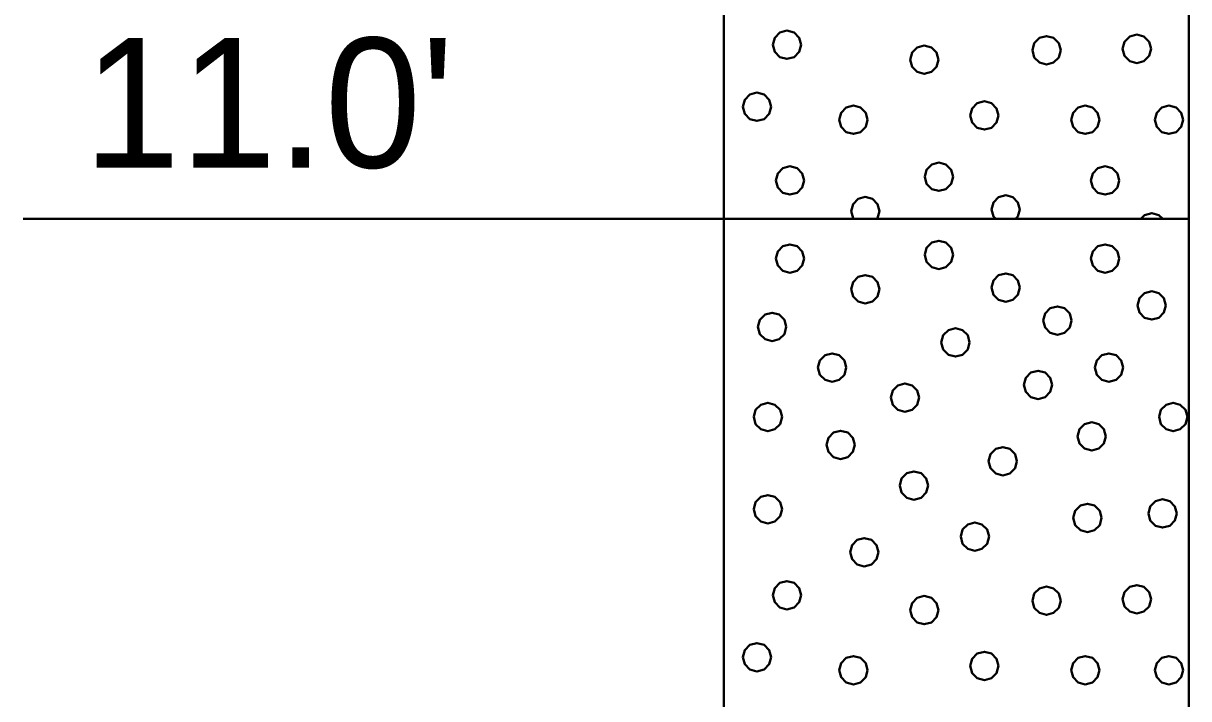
# Model space of a CAD drawing. Extents: x -582 to 653, y -817 to -3.
# Drawn here: x -577.52 to -571.25, y -194.89 to -191.26 of the extents above; entities that cross this region are included whole.
import ezdxf

# ---------------------------------------------------------------- set-up
doc = ezdxf.new("R2010")
doc.units = 0
doc.header["$LTSCALE"] = 0.4
doc.layers.add('27', color=7, linetype='Continuous', lineweight=40)

msp = doc.modelspace()

# ---------------------------------------------------------------- linework, layer by layer
at = {"layer": '27'}
msp.add_line((-577.5151, -192.308), (-573.7477, -192.308), dxfattribs=at)
for points in [[(-573.7477, -186.808), (-571.2477, -186.808), (-571.2477, -192.308), (-573.7477, -192.308)], [(-573.3319, -191.3714), (-573.3421, -191.3333), (-573.37, -191.3054), (-573.4081, -191.2952), (-573.4462, -191.3054), (-573.4741, -191.3333), (-573.4843, -191.3714), (-573.4741, -191.4095), (-573.4462, -191.4374), (-573.4081, -191.4476), (-573.37, -191.4374), (-573.3421, -191.4095)], [(-571.936, -191.4007), (-571.9462, -191.3626), (-571.9741, -191.3347), (-572.0122, -191.3245), (-572.0503, -191.3347), (-572.0782, -191.3626), (-572.0884, -191.4007), (-572.0782, -191.4388), (-572.0503, -191.4667), (-572.0122, -191.4769), (-571.9741, -191.4667), (-571.9462, -191.4388)], [(-571.4504, -191.393), (-571.4606, -191.3549), (-571.4885, -191.327), (-571.5266, -191.3168), (-571.5647, -191.327), (-571.5926, -191.3549), (-571.6028, -191.393), (-571.5926, -191.4311), (-571.5647, -191.459), (-571.5266, -191.4692), (-571.4885, -191.459), (-571.4606, -191.4311)], [(-572.5933, -191.4515), (-572.6035, -191.4134), (-572.6314, -191.3855), (-572.6695, -191.3753), (-572.7076, -191.3855), (-572.7355, -191.4134), (-572.7457, -191.4515), (-572.7355, -191.4896), (-572.7076, -191.5175), (-572.6695, -191.5277), (-572.6314, -191.5175), (-572.6035, -191.4896)], [(-573.4933, -191.7045), (-573.5035, -191.6664), (-573.5314, -191.6385), (-573.5695, -191.6283), (-573.6076, -191.6385), (-573.6355, -191.6664), (-573.6457, -191.7045), (-573.6355, -191.7426), (-573.6076, -191.7705), (-573.5695, -191.7807), (-573.5314, -191.7705), (-573.5035, -191.7426)], [(-572.9746, -191.7744), (-572.9848, -191.7363), (-573.0127, -191.7084), (-573.0508, -191.6982), (-573.0889, -191.7084), (-573.1168, -191.7363), (-573.127, -191.7744), (-573.1168, -191.8125), (-573.0889, -191.8404), (-573.0508, -191.8506), (-573.0127, -191.8404), (-572.9848, -191.8125)], [(-572.2704, -191.7515), (-572.2806, -191.7134), (-572.3085, -191.6855), (-572.3466, -191.6753), (-572.3847, -191.6855), (-572.4125, -191.7134), (-572.4228, -191.7515), (-572.4125, -191.7896), (-572.3847, -191.8175), (-572.3466, -191.8277), (-572.3085, -191.8175), (-572.2806, -191.7896)], [(-571.7275, -191.7744), (-571.7377, -191.7363), (-571.7656, -191.7084), (-571.8037, -191.6982), (-571.8418, -191.7084), (-571.8697, -191.7363), (-571.8799, -191.7744), (-571.8697, -191.8125), (-571.8418, -191.8404), (-571.8037, -191.8506), (-571.7656, -191.8404), (-571.7377, -191.8125)], [(-571.2775, -191.7744), (-571.2877, -191.7363), (-571.3156, -191.7084), (-571.3537, -191.6982), (-571.3918, -191.7084), (-571.4197, -191.7363), (-571.4299, -191.7744), (-571.4197, -191.8125), (-571.3918, -191.8404), (-571.3537, -191.8506), (-571.3156, -191.8404), (-571.2877, -191.8125)], [(-573.3158, -192.1007), (-573.326, -192.0626), (-573.3539, -192.0347), (-573.392, -192.0245), (-573.4301, -192.0347), (-573.458, -192.0626), (-573.4682, -192.1007), (-573.458, -192.1388), (-573.4301, -192.1667), (-573.392, -192.1769), (-573.3539, -192.1667), (-573.326, -192.1388)], [(-572.5148, -192.0811), (-572.525, -192.043), (-572.5529, -192.0151), (-572.591, -192.0049), (-572.6291, -192.0151), (-572.657, -192.043), (-572.6672, -192.0811), (-572.657, -192.1192), (-572.6291, -192.1471), (-572.591, -192.1573), (-572.5529, -192.1471), (-572.525, -192.1192)], [(-571.6212, -192.1007), (-571.6314, -192.0626), (-571.6593, -192.0348), (-571.6974, -192.0245), (-571.7355, -192.0348), (-571.7634, -192.0626), (-571.7736, -192.1007), (-571.7634, -192.1388), (-571.7355, -192.1667), (-571.6974, -192.1769), (-571.6593, -192.1667), (-571.6314, -192.1388)], [(-572.921, -192.3041), (-572.9108, -192.266), (-572.921, -192.2279), (-572.9489, -192.2), (-572.987, -192.1898), (-573.0251, -192.2), (-573.053, -192.2279), (-573.0632, -192.266), (-573.053, -192.3041), (-573.049, -192.308), (-572.925, -192.308)], [(-572.166, -192.2951), (-572.1558, -192.257), (-572.166, -192.2189), (-572.1939, -192.191), (-572.232, -192.1808), (-572.2701, -192.191), (-572.2979, -192.2189), (-572.3082, -192.257), (-572.2979, -192.2951), (-572.285, -192.308), (-572.179, -192.308)], [(-571.4084, -192.2869), (-571.4465, -192.2766), (-571.4846, -192.2869), (-571.5058, -192.308), (-571.3872, -192.308)], [(-573.7477, -192.308), (-571.2477, -192.308), (-571.2477, -207.308), (-573.7477, -207.308)], [(-573.3158, -192.5207), (-573.326, -192.4826), (-573.3539, -192.4547), (-573.392, -192.4445), (-573.4301, -192.4547), (-573.458, -192.4826), (-573.4682, -192.5207), (-573.458, -192.5588), (-573.4301, -192.5867), (-573.392, -192.5969), (-573.3539, -192.5867), (-573.326, -192.5588)], [(-572.5148, -192.5011), (-572.525, -192.463), (-572.5529, -192.4351), (-572.591, -192.4249), (-572.6291, -192.4351), (-572.657, -192.463), (-572.6672, -192.5011), (-572.657, -192.5392), (-572.6291, -192.5671), (-572.591, -192.5773), (-572.5529, -192.5671), (-572.525, -192.5392)], [(-571.6212, -192.5207), (-571.6314, -192.4826), (-571.6593, -192.4548), (-571.6974, -192.4445), (-571.7355, -192.4548), (-571.7634, -192.4826), (-571.7736, -192.5207), (-571.7634, -192.5588), (-571.7355, -192.5867), (-571.6974, -192.5969), (-571.6593, -192.5867), (-571.6314, -192.5588)], [(-572.9108, -192.686), (-572.921, -192.6479), (-572.9489, -192.62), (-572.987, -192.6098), (-573.0251, -192.62), (-573.053, -192.6479), (-573.0632, -192.686), (-573.053, -192.7241), (-573.0251, -192.7519), (-572.987, -192.7622), (-572.9489, -192.7519), (-572.921, -192.7241)], [(-572.1558, -192.677), (-572.166, -192.6389), (-572.1939, -192.611), (-572.232, -192.6008), (-572.2701, -192.611), (-572.2979, -192.6389), (-572.3082, -192.677), (-572.2979, -192.7151), (-572.2701, -192.743), (-572.232, -192.7532), (-572.1939, -192.743), (-572.166, -192.7151)], [(-571.3703, -192.7728), (-571.3805, -192.7347), (-571.4084, -192.7069), (-571.4465, -192.6966), (-571.4846, -192.7069), (-571.5125, -192.7347), (-571.5227, -192.7728), (-571.5125, -192.8109), (-571.4846, -192.8388), (-571.4465, -192.849), (-571.4084, -192.8388), (-571.3805, -192.8109)], [(-571.8775, -192.8542), (-571.8877, -192.8161), (-571.9156, -192.7882), (-571.9537, -192.778), (-571.9918, -192.7882), (-572.0197, -192.8161), (-572.0299, -192.8542), (-572.0197, -192.8923), (-571.9918, -192.9202), (-571.9537, -192.9304), (-571.9156, -192.9202), (-571.8877, -192.8923)], [(-573.412, -192.8885), (-573.4222, -192.8504), (-573.4501, -192.8225), (-573.4882, -192.8123), (-573.5263, -192.8225), (-573.5541, -192.8504), (-573.5644, -192.8885), (-573.5541, -192.9266), (-573.5263, -192.9545), (-573.4882, -192.9647), (-573.4501, -192.9545), (-573.4222, -192.9266)], [(-572.4259, -192.9717), (-572.4361, -192.9336), (-572.464, -192.9057), (-572.5021, -192.8955), (-572.5402, -192.9057), (-572.5681, -192.9336), (-572.5783, -192.9717), (-572.5681, -193.0098), (-572.5402, -193.0377), (-572.5021, -193.0479), (-572.464, -193.0377), (-572.4361, -193.0098)], [(-573.0891, -193.1072), (-573.0993, -193.0691), (-573.1272, -193.0412), (-573.1653, -193.031), (-573.2034, -193.0412), (-573.2312, -193.0691), (-573.2415, -193.1072), (-573.2312, -193.1453), (-573.2034, -193.1732), (-573.1653, -193.1834), (-573.1272, -193.1732), (-573.0993, -193.1453)], [(-571.6004, -193.1072), (-571.6106, -193.0691), (-571.6385, -193.0412), (-571.6766, -193.031), (-571.7147, -193.0412), (-571.7426, -193.0691), (-571.7528, -193.1072), (-571.7426, -193.1453), (-571.7147, -193.1732), (-571.6766, -193.1834), (-571.6385, -193.1732), (-571.6106, -193.1453)], [(-571.9818, -193.2), (-571.992, -193.1619), (-572.0199, -193.134), (-572.058, -193.1238), (-572.0961, -193.134), (-572.124, -193.1619), (-572.1342, -193.2), (-572.124, -193.2381), (-572.0961, -193.266), (-572.058, -193.2762), (-572.0199, -193.266), (-571.992, -193.2381)], [(-572.6975, -193.2686), (-572.7077, -193.2305), (-572.7356, -193.2027), (-572.7737, -193.1924), (-572.8118, -193.2027), (-572.8397, -193.2305), (-572.8499, -193.2686), (-572.8397, -193.3067), (-572.8118, -193.3346), (-572.7737, -193.3448), (-572.7356, -193.3346), (-572.7077, -193.3067)], [(-573.4348, -193.3729), (-573.4451, -193.3348), (-573.4729, -193.3069), (-573.511, -193.2967), (-573.5491, -193.3069), (-573.577, -193.3348), (-573.5872, -193.3729), (-573.577, -193.411), (-573.5491, -193.4389), (-573.511, -193.4491), (-573.4729, -193.4389), (-573.4451, -193.411)], [(-571.2546, -193.3729), (-571.2648, -193.3348), (-571.2927, -193.3069), (-571.3308, -193.2967), (-571.3689, -193.3069), (-571.3968, -193.3348), (-571.407, -193.3729), (-571.3968, -193.411), (-571.3689, -193.4389), (-571.3308, -193.4491), (-571.2927, -193.4389), (-571.2648, -193.411)], [(-571.6932, -193.4771), (-571.7034, -193.439), (-571.7313, -193.4111), (-571.7694, -193.4009), (-571.8075, -193.4111), (-571.8354, -193.439), (-571.8456, -193.4771), (-571.8354, -193.5152), (-571.8075, -193.5431), (-571.7694, -193.5533), (-571.7313, -193.5431), (-571.7034, -193.5152)], [(-573.0433, -193.5229), (-573.0535, -193.4848), (-573.0814, -193.4569), (-573.1195, -193.4467), (-573.1576, -193.4569), (-573.1855, -193.4848), (-573.1957, -193.5229), (-573.1855, -193.561), (-573.1576, -193.5889), (-573.1195, -193.5991), (-573.0814, -193.5889), (-573.0535, -193.561)], [(-572.1712, -193.6106), (-572.1814, -193.5725), (-572.2093, -193.5446), (-572.2474, -193.5344), (-572.2855, -193.5446), (-572.3134, -193.5725), (-572.3236, -193.6106), (-572.3134, -193.6487), (-572.2855, -193.6766), (-572.2474, -193.6868), (-572.2093, -193.6766), (-572.1814, -193.6487)], [(-572.6492, -193.7416), (-572.6594, -193.7035), (-572.6873, -193.6756), (-572.7254, -193.6654), (-572.7635, -193.6756), (-572.7914, -193.7035), (-572.8016, -193.7416), (-572.7914, -193.7797), (-572.7635, -193.8075), (-572.7254, -193.8178), (-572.6873, -193.8075), (-572.6594, -193.7797)], [(-573.4348, -193.8687), (-573.4451, -193.8306), (-573.4729, -193.8027), (-573.511, -193.7925), (-573.5491, -193.8027), (-573.577, -193.8306), (-573.5872, -193.8687), (-573.577, -193.9068), (-573.5491, -193.9347), (-573.511, -193.9449), (-573.4729, -193.9347), (-573.4451, -193.9068)], [(-571.7161, -193.9157), (-571.7263, -193.8776), (-571.7542, -193.8497), (-571.7923, -193.8395), (-571.8304, -193.8497), (-571.8583, -193.8776), (-571.8685, -193.9157), (-571.8583, -193.9538), (-571.8304, -193.9817), (-571.7923, -193.9919), (-571.7542, -193.9817), (-571.7263, -193.9538)], [(-571.3118, -193.8916), (-571.322, -193.8535), (-571.3499, -193.8256), (-571.388, -193.8154), (-571.4261, -193.8256), (-571.454, -193.8535), (-571.4642, -193.8916), (-571.454, -193.9297), (-571.4261, -193.9576), (-571.388, -193.9678), (-571.3499, -193.9576), (-571.322, -193.9297)], [(-572.3212, -194.0161), (-572.3314, -193.978), (-572.3593, -193.9502), (-572.3974, -193.9399), (-572.4355, -193.9502), (-572.4634, -193.978), (-572.4736, -194.0161), (-572.4634, -194.0542), (-572.4355, -194.0821), (-572.3974, -194.0923), (-572.3593, -194.0821), (-572.3314, -194.0542)], [(-572.9162, -194.1001), (-572.9264, -194.062), (-572.9543, -194.0341), (-572.9924, -194.0239), (-573.0305, -194.0341), (-573.0584, -194.062), (-573.0686, -194.1001), (-573.0584, -194.1382), (-573.0305, -194.166), (-572.9924, -194.1763), (-572.9543, -194.166), (-572.9264, -194.1382)], [(-573.3319, -194.3314), (-573.3421, -194.2933), (-573.37, -194.2654), (-573.4081, -194.2552), (-573.4462, -194.2654), (-573.4741, -194.2933), (-573.4843, -194.3314), (-573.4741, -194.3695), (-573.4462, -194.3974), (-573.4081, -194.4076), (-573.37, -194.3974), (-573.3421, -194.3695)], [(-571.936, -194.3607), (-571.9462, -194.3226), (-571.9741, -194.2947), (-572.0122, -194.2845), (-572.0503, -194.2947), (-572.0782, -194.3226), (-572.0884, -194.3607), (-572.0782, -194.3988), (-572.0503, -194.4267), (-572.0122, -194.4369), (-571.9741, -194.4267), (-571.9462, -194.3988)], [(-571.4504, -194.353), (-571.4606, -194.3149), (-571.4885, -194.287), (-571.5266, -194.2768), (-571.5647, -194.287), (-571.5926, -194.3149), (-571.6028, -194.353), (-571.5926, -194.3911), (-571.5647, -194.419), (-571.5266, -194.4292), (-571.4885, -194.419), (-571.4606, -194.3911)], [(-572.5933, -194.4115), (-572.6035, -194.3734), (-572.6314, -194.3455), (-572.6695, -194.3353), (-572.7076, -194.3455), (-572.7355, -194.3734), (-572.7457, -194.4115), (-572.7355, -194.4496), (-572.7076, -194.4775), (-572.6695, -194.4877), (-572.6314, -194.4775), (-572.6035, -194.4496)], [(-573.4933, -194.6645), (-573.5035, -194.6264), (-573.5314, -194.5985), (-573.5695, -194.5883), (-573.6076, -194.5985), (-573.6355, -194.6264), (-573.6457, -194.6645), (-573.6355, -194.7026), (-573.6076, -194.7305), (-573.5695, -194.7407), (-573.5314, -194.7305), (-573.5035, -194.7026)], [(-572.9746, -194.7344), (-572.9848, -194.6963), (-573.0127, -194.6684), (-573.0508, -194.6582), (-573.0889, -194.6684), (-573.1168, -194.6963), (-573.127, -194.7344), (-573.1168, -194.7725), (-573.0889, -194.8004), (-573.0508, -194.8106), (-573.0127, -194.8004), (-572.9848, -194.7725)], [(-572.2704, -194.7115), (-572.2806, -194.6734), (-572.3085, -194.6455), (-572.3466, -194.6353), (-572.3847, -194.6455), (-572.4125, -194.6734), (-572.4228, -194.7115), (-572.4125, -194.7496), (-572.3847, -194.7775), (-572.3466, -194.7877), (-572.3085, -194.7775), (-572.2806, -194.7496)], [(-571.7275, -194.7344), (-571.7377, -194.6963), (-571.7656, -194.6684), (-571.8037, -194.6582), (-571.8418, -194.6684), (-571.8697, -194.6963), (-571.8799, -194.7344), (-571.8697, -194.7725), (-571.8418, -194.8004), (-571.8037, -194.8106), (-571.7656, -194.8004), (-571.7377, -194.7725)], [(-571.2775, -194.7344), (-571.2877, -194.6963), (-571.3156, -194.6684), (-571.3537, -194.6582), (-571.3918, -194.6684), (-571.4197, -194.6963), (-571.4299, -194.7344), (-571.4197, -194.7725), (-571.3918, -194.8004), (-571.3537, -194.8106), (-571.3156, -194.8004), (-571.2877, -194.7725)]]:
    msp.add_lwpolyline(points, close=True, dxfattribs=at)

# ---------------------------------------------------------------- texts
msp.add_text("11.0'", height=0.6976, dxfattribs=at).set_placement((-577.191, -192.0316))

doc.saveas('drawing.dxf')
